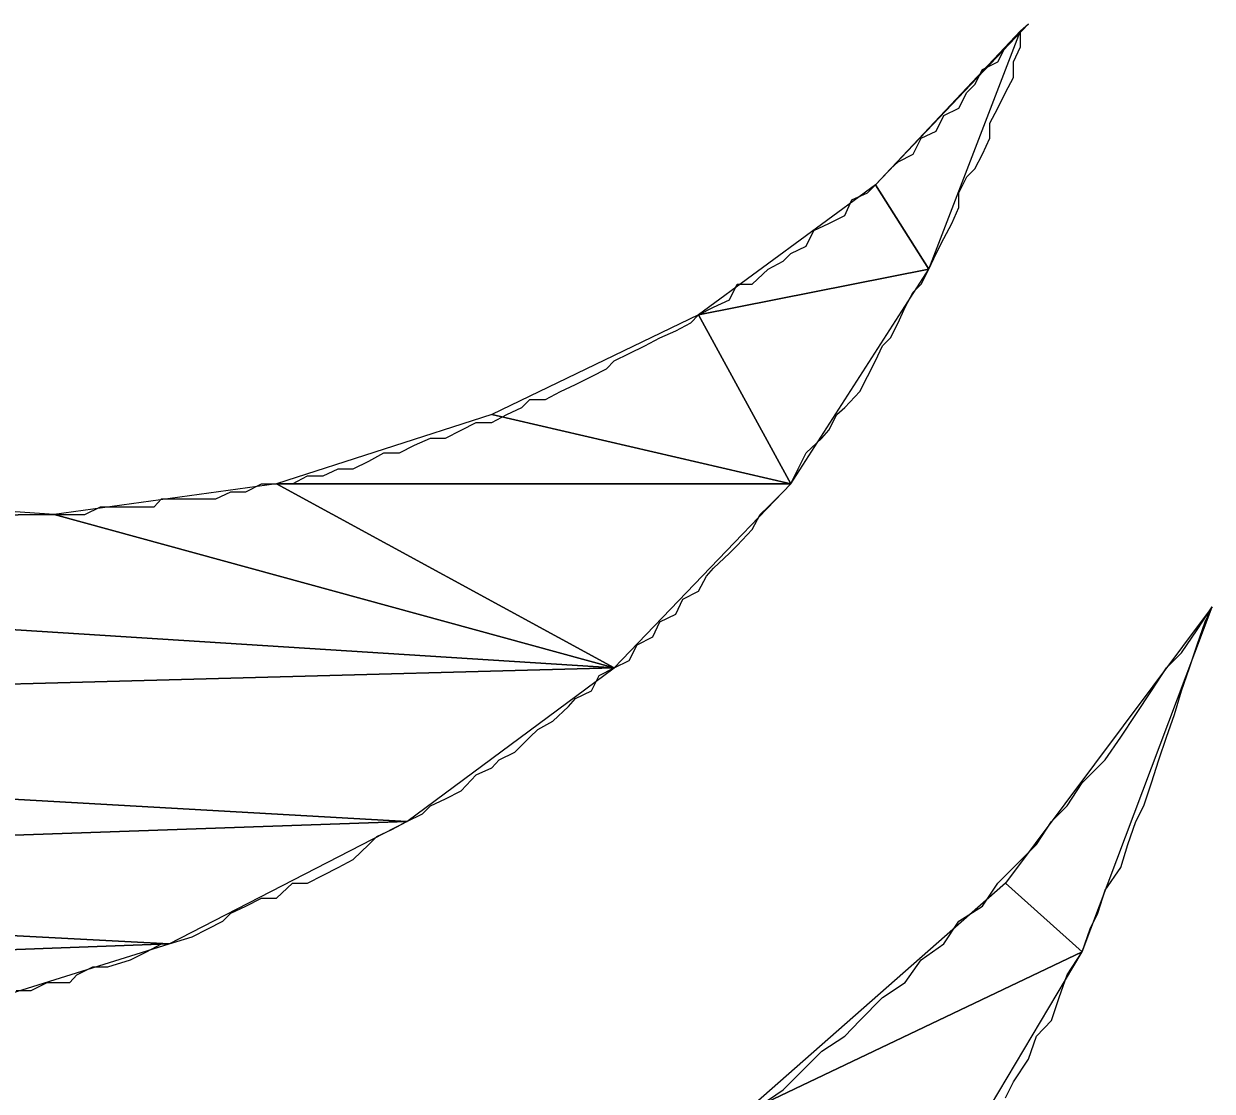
# Model space of a CAD drawing. Extents: x -495905 to -478420, y -1113297 to -1107716.
# Drawn here: x -494253.181 to -494251.644, y -1110712.833 to -1110711.453 of the extents above; entities that cross this region are included whole.
import ezdxf

# ---------------------------------------------------------------- set-up
doc = ezdxf.new("R2010")
doc.units = 0
doc.layers.add('legenda', color=7, linetype='Continuous')

msp = doc.modelspace()

# ---------------------------------------------------------------- linework, layer by layer
at = {"layer": 'legenda'}
msp.add_line((-494251.8919, -1110711.462), (-494251.8817, -1110711.4528), dxfattribs=at)
msp.add_line((-494251.8919, -1110711.462), (-494251.8817, -1110711.4528), dxfattribs=at)
for points in [[(-494252.3081, -1110711.8292), (-494252.2887, -1110711.819), (-494252.2683, -1110711.8098), (-494252.2581, -1110711.7894), (-494252.2387, -1110711.7894), (-494252.2183, -1110711.77), (-494252.1989, -1110711.7598), (-494252.1887, -1110711.7496), (-494252.1693, -1110711.7404), (-494252.1591, -1110711.72), (-494252.1397, -1110711.7108), (-494252.1193, -1110711.7006), (-494252.1101, -1110711.6802), (-494252.0897, -1110711.6712), (-494252.0795, -1110711.6608), (-494252.0601, -1110711.6404), (-494252.0501, -1110711.6314), (-494252.0307, -1110711.6212), (-494252.0205, -1110711.6008), (-494252.0011, -1110711.5916), (-494251.9909, -1110711.5712), (-494251.9715, -1110711.562), (-494251.9613, -1110711.5416), (-494251.9511, -1110711.5314), (-494251.9409, -1110711.512), (-494251.9215, -1110711.5018), (-494251.9113, -1110711.4824), (-494251.9011, -1110711.4722), (-494251.8817, -1110711.4528)], [(-494252.3081, -1110711.8292), (-494252.2887, -1110711.819), (-494252.2683, -1110711.8098), (-494252.2581, -1110711.7894), (-494252.2387, -1110711.7894), (-494252.2183, -1110711.77), (-494252.1989, -1110711.7598), (-494252.1887, -1110711.7496), (-494252.1693, -1110711.7404), (-494252.1591, -1110711.72), (-494252.1397, -1110711.7108), (-494252.1193, -1110711.7006), (-494252.1101, -1110711.6802), (-494252.0897, -1110711.6712), (-494252.0795, -1110711.6608), (-494252.0601, -1110711.6404), (-494252.0501, -1110711.6314), (-494252.0307, -1110711.6212), (-494252.0205, -1110711.6008), (-494252.0011, -1110711.5916), (-494251.9909, -1110711.5712), (-494251.9715, -1110711.562), (-494251.9613, -1110711.5416), (-494251.9511, -1110711.5314), (-494251.9409, -1110711.512), (-494251.9215, -1110711.5018), (-494251.9113, -1110711.4824), (-494251.9011, -1110711.4722), (-494251.8817, -1110711.4528)], [(-494252.1397, -1110711.9782), (-494252.1295, -1110711.9578), (-494252.1193, -1110711.9486), (-494252.0999, -1110711.9282), (-494252.0897, -1110711.9088), (-494252.0795, -1110711.8884), (-494252.0705, -1110711.869), (-494252.0601, -1110711.8588), (-494252.0501, -1110711.8394), (-494252.0409, -1110711.819), (-494252.0307, -1110711.7996), (-494252.0205, -1110711.7894), (-494252.0103, -1110711.77), (-494252.0011, -1110711.7496), (-494251.9909, -1110711.7302), (-494251.9807, -1110711.7108), (-494251.9715, -1110711.6904), (-494251.9715, -1110711.6712), (-494251.9613, -1110711.6508), (-494251.9511, -1110711.6404), (-494251.9409, -1110711.6212), (-494251.9317, -1110711.6008), (-494251.9317, -1110711.5814), (-494251.9215, -1110711.562), (-494251.9113, -1110711.5416), (-494251.9011, -1110711.5222), (-494251.9011, -1110711.5018), (-494251.8919, -1110711.4824), (-494251.8919, -1110711.462)], [(-494252.1397, -1110711.9782), (-494252.1295, -1110711.9578), (-494252.1193, -1110711.9486), (-494252.0999, -1110711.9282), (-494252.0897, -1110711.9088), (-494252.0795, -1110711.8884), (-494252.0705, -1110711.869), (-494252.0601, -1110711.8588), (-494252.0501, -1110711.8394), (-494252.0409, -1110711.819), (-494252.0307, -1110711.7996), (-494252.0205, -1110711.7894), (-494252.0103, -1110711.77), (-494252.0011, -1110711.7496), (-494251.9909, -1110711.7302), (-494251.9807, -1110711.7108), (-494251.9715, -1110711.6904), (-494251.9715, -1110711.6712), (-494251.9613, -1110711.6508), (-494251.9511, -1110711.6404), (-494251.9409, -1110711.6212), (-494251.9317, -1110711.6008), (-494251.9317, -1110711.5814), (-494251.9215, -1110711.562), (-494251.9113, -1110711.5416), (-494251.9011, -1110711.5222), (-494251.9011, -1110711.5018), (-494251.8919, -1110711.4824), (-494251.8919, -1110711.462)], [(-494253.1811, -1110712.0872), (-494253.1607, -1110712.0872), (-494253.1413, -1110712.0872), (-494253.1209, -1110712.0872), (-494253.1017, -1110712.0872), (-494253.0813, -1110712.077), (-494253.0619, -1110712.077), (-494253.0425, -1110712.077), (-494253.0119, -1110712.077), (-494253.0027, -1110712.0668), (-494252.9721, -1110712.0668), (-494252.9527, -1110712.0668), (-494252.9323, -1110712.0668), (-494252.9129, -1110712.0576), (-494252.8935, -1110712.0576), (-494252.8731, -1110712.0474), (-494252.8537, -1110712.0474), (-494252.8333, -1110712.0474), (-494252.8139, -1110712.0372), (-494252.7935, -1110712.0372), (-494252.7741, -1110712.028), (-494252.7549, -1110712.028), (-494252.7345, -1110712.018), (-494252.7151, -1110712.0076), (-494252.6947, -1110712.0076), (-494252.6753, -1110711.9976), (-494252.6549, -1110711.9884), (-494252.6355, -1110711.9884), (-494252.6151, -1110711.9782), (-494252.5957, -1110711.968), (-494252.5753, -1110711.968), (-494252.5559, -1110711.9578), (-494252.5365, -1110711.9486), (-494252.5263, -1110711.9384), (-494252.5059, -1110711.9384), (-494252.4865, -1110711.9282), (-494252.4671, -1110711.919), (-494252.4467, -1110711.9088), (-494252.4273, -1110711.8986), (-494252.4173, -1110711.8884), (-494252.3979, -1110711.8792), (-494252.3775, -1110711.869), (-494252.3581, -1110711.8588), (-494252.3377, -1110711.8496), (-494252.3183, -1110711.8394), (-494252.3081, -1110711.8292)], [(-494253.1811, -1110712.0872), (-494253.1607, -1110712.0872), (-494253.1413, -1110712.0872), (-494253.1209, -1110712.0872), (-494253.1017, -1110712.0872), (-494253.0813, -1110712.077), (-494253.0619, -1110712.077), (-494253.0425, -1110712.077), (-494253.0119, -1110712.077), (-494253.0027, -1110712.0668), (-494252.9721, -1110712.0668), (-494252.9527, -1110712.0668), (-494252.9323, -1110712.0668), (-494252.9129, -1110712.0576), (-494252.8935, -1110712.0576), (-494252.8731, -1110712.0474), (-494252.8537, -1110712.0474), (-494252.8333, -1110712.0474), (-494252.8139, -1110712.0372), (-494252.7935, -1110712.0372), (-494252.7741, -1110712.028), (-494252.7549, -1110712.028), (-494252.7345, -1110712.018), (-494252.7151, -1110712.0076), (-494252.6947, -1110712.0076), (-494252.6753, -1110711.9976), (-494252.6549, -1110711.9884), (-494252.6355, -1110711.9884), (-494252.6151, -1110711.9782), (-494252.5957, -1110711.968), (-494252.5753, -1110711.968), (-494252.5559, -1110711.9578), (-494252.5365, -1110711.9486), (-494252.5263, -1110711.9384), (-494252.5059, -1110711.9384), (-494252.4865, -1110711.9282), (-494252.4671, -1110711.919), (-494252.4467, -1110711.9088), (-494252.4273, -1110711.8986), (-494252.4173, -1110711.8884), (-494252.3979, -1110711.8792), (-494252.3775, -1110711.869), (-494252.3581, -1110711.8588), (-494252.3377, -1110711.8496), (-494252.3183, -1110711.8394), (-494252.3081, -1110711.8292)], [(-494253.1903, -1110712.7024), (-494253.1709, -1110712.7024), (-494253.1505, -1110712.6922), (-494253.1209, -1110712.6922), (-494253.1119, -1110712.682), (-494253.0915, -1110712.6718), (-494253.0721, -1110712.6718), (-494253.0425, -1110712.6626), (-494253.0221, -1110712.6524), (-494253.0027, -1110712.6422), (-494252.9925, -1110712.6422), (-494252.9629, -1110712.633), (-494252.9425, -1110712.6228), (-494252.9231, -1110712.6126), (-494252.9129, -1110712.6024), (-494252.8935, -1110712.5932), (-494252.8731, -1110712.583), (-494252.8537, -1110712.583), (-494252.8333, -1110712.5636), (-494252.8139, -1110712.5636), (-494252.7935, -1110712.5534), (-494252.7741, -1110712.5432), (-494252.7549, -1110712.533), (-494252.7345, -1110712.5136), (-494252.7243, -1110712.5034), (-494252.7049, -1110712.4942), (-494252.6855, -1110712.484), (-494252.6651, -1110712.4738), (-494252.6549, -1110712.4636), (-494252.6355, -1110712.4544), (-494252.6151, -1110712.4442), (-494252.5957, -1110712.4238), (-494252.5753, -1110712.4146), (-494252.5661, -1110712.4044), (-494252.5457, -1110712.3942), (-494252.5263, -1110712.3748), (-494252.5161, -1110712.3648), (-494252.4967, -1110712.3544), (-494252.4763, -1110712.3352), (-494252.4671, -1110712.325), (-494252.4467, -1110712.3148), (-494252.4365, -1110712.2954), (-494252.4173, -1110712.2852), (-494252.3979, -1110712.276), (-494252.3877, -1110712.2556), (-494252.3673, -1110712.2454), (-494252.3581, -1110712.226), (-494252.3377, -1110712.2158), (-494252.3285, -1110712.1964), (-494252.3081, -1110712.1862), (-494252.2979, -1110712.1668), (-494252.2887, -1110712.1566), (-494252.2683, -1110712.1372), (-494252.2581, -1110712.127), (-494252.2387, -1110712.1066), (-494252.2285, -1110712.0872), (-494252.2183, -1110712.077), (-494252.1989, -1110712.0576), (-494252.1887, -1110712.0474), (-494252.1795, -1110712.028), (-494252.1693, -1110712.0076), (-494252.1489, -1110711.9884), (-494252.1397, -1110711.9782)], [(-494253.1903, -1110712.7024), (-494253.1709, -1110712.7024), (-494253.1505, -1110712.6922), (-494253.1209, -1110712.6922), (-494253.1119, -1110712.682), (-494253.0915, -1110712.6718), (-494253.0721, -1110712.6718), (-494253.0425, -1110712.6626), (-494253.0221, -1110712.6524), (-494253.0027, -1110712.6422), (-494252.9925, -1110712.6422), (-494252.9629, -1110712.633), (-494252.9425, -1110712.6228), (-494252.9231, -1110712.6126), (-494252.9129, -1110712.6024), (-494252.8935, -1110712.5932), (-494252.8731, -1110712.583), (-494252.8537, -1110712.583), (-494252.8333, -1110712.5636), (-494252.8139, -1110712.5636), (-494252.7935, -1110712.5534), (-494252.7741, -1110712.5432), (-494252.7549, -1110712.533), (-494252.7345, -1110712.5136), (-494252.7243, -1110712.5034), (-494252.7049, -1110712.4942), (-494252.6855, -1110712.484), (-494252.6651, -1110712.4738), (-494252.6549, -1110712.4636), (-494252.6355, -1110712.4544), (-494252.6151, -1110712.4442), (-494252.5957, -1110712.4238), (-494252.5753, -1110712.4146), (-494252.5661, -1110712.4044), (-494252.5457, -1110712.3942), (-494252.5263, -1110712.3748), (-494252.5161, -1110712.3648), (-494252.4967, -1110712.3544), (-494252.4763, -1110712.3352), (-494252.4671, -1110712.325), (-494252.4467, -1110712.3148), (-494252.4365, -1110712.2954), (-494252.4173, -1110712.2852), (-494252.3979, -1110712.276), (-494252.3877, -1110712.2556), (-494252.3673, -1110712.2454), (-494252.3581, -1110712.226), (-494252.3377, -1110712.2158), (-494252.3285, -1110712.1964), (-494252.3081, -1110712.1862), (-494252.2979, -1110712.1668), (-494252.2887, -1110712.1566), (-494252.2683, -1110712.1372), (-494252.2581, -1110712.127), (-494252.2387, -1110712.1066), (-494252.2285, -1110712.0872), (-494252.2183, -1110712.077), (-494252.1989, -1110712.0576), (-494252.1887, -1110712.0474), (-494252.1795, -1110712.028), (-494252.1693, -1110712.0076), (-494252.1489, -1110711.9884), (-494252.1397, -1110711.9782)], [(-494252.2285, -1110712.8512), (-494252.1989, -1110712.8308), (-494252.1795, -1110712.8114), (-494252.1489, -1110712.7808), (-494252.1193, -1110712.7614), (-494252.0999, -1110712.741), (-494252.0705, -1110712.7116), (-494252.0409, -1110712.6922), (-494252.0205, -1110712.6626), (-494251.9909, -1110712.6422), (-494251.9715, -1110712.6126), (-494251.9409, -1110712.5932), (-494251.9215, -1110712.5636), (-494251.9011, -1110712.5432), (-494251.8715, -1110712.5136), (-494251.8521, -1110712.484), (-494251.8317, -1110712.4636), (-494251.8123, -1110712.434), (-494251.7827, -1110712.4044), (-494251.7623, -1110712.3748), (-494251.7429, -1110712.3454), (-494251.7225, -1110712.3148), (-494251.7033, -1110712.2852), (-494251.6839, -1110712.2658), (-494251.6635, -1110712.2362), (-494251.6441, -1110712.2066)], [(-494252.2285, -1110712.8512), (-494252.1989, -1110712.8308), (-494252.1795, -1110712.8114), (-494252.1489, -1110712.7808), (-494252.1193, -1110712.7614), (-494252.0999, -1110712.741), (-494252.0705, -1110712.7116), (-494252.0409, -1110712.6922), (-494252.0205, -1110712.6626), (-494251.9909, -1110712.6422), (-494251.9715, -1110712.6126), (-494251.9409, -1110712.5932), (-494251.9215, -1110712.5636), (-494251.9011, -1110712.5432), (-494251.8715, -1110712.5136), (-494251.8521, -1110712.484), (-494251.8317, -1110712.4636), (-494251.8123, -1110712.434), (-494251.7827, -1110712.4044), (-494251.7623, -1110712.3748), (-494251.7429, -1110712.3454), (-494251.7225, -1110712.3148), (-494251.7033, -1110712.2852), (-494251.6839, -1110712.2658), (-494251.6635, -1110712.2362), (-494251.6441, -1110712.2066)], [(-494251.9113, -1110712.841), (-494251.9011, -1110712.8206), (-494251.8817, -1110712.791), (-494251.8715, -1110712.7614), (-494251.8521, -1110712.741), (-494251.8419, -1110712.7116), (-494251.8317, -1110712.682), (-494251.8123, -1110712.6524), (-494251.8021, -1110712.6228), (-494251.7919, -1110712.6024), (-494251.7827, -1110712.5728), (-494251.7623, -1110712.5432), (-494251.7531, -1110712.5136), (-494251.7429, -1110712.484), (-494251.7327, -1110712.4636), (-494251.7225, -1110712.434), (-494251.7133, -1110712.4044), (-494251.7033, -1110712.3748), (-494251.6929, -1110712.3454), (-494251.6839, -1110712.3148), (-494251.6737, -1110712.2852), (-494251.6635, -1110712.2556), (-494251.6533, -1110712.226), (-494251.6441, -1110712.2066)], [(-494251.9113, -1110712.841), (-494251.9011, -1110712.8206), (-494251.8817, -1110712.791), (-494251.8715, -1110712.7614), (-494251.8521, -1110712.741), (-494251.8419, -1110712.7116), (-494251.8317, -1110712.682), (-494251.8123, -1110712.6524), (-494251.8021, -1110712.6228), (-494251.7919, -1110712.6024), (-494251.7827, -1110712.5728), (-494251.7623, -1110712.5432), (-494251.7531, -1110712.5136), (-494251.7429, -1110712.484), (-494251.7327, -1110712.4636), (-494251.7225, -1110712.434), (-494251.7133, -1110712.4044), (-494251.7033, -1110712.3748), (-494251.6929, -1110712.3454), (-494251.6839, -1110712.3148), (-494251.6737, -1110712.2852), (-494251.6635, -1110712.2556), (-494251.6533, -1110712.226), (-494251.6441, -1110712.2066)]]:
    msp.add_lwpolyline(points, dxfattribs=at)
for points in [[(-494251.8817, -1110711.4528), (-494252.0795, -1110711.6608), (-494251.8919, -1110711.462)], [(-494251.8817, -1110711.4528), (-494252.0795, -1110711.6608), (-494251.8919, -1110711.462)], [(-494251.8919, -1110711.462), (-494252.0795, -1110711.6608), (-494252.0103, -1110711.77)], [(-494251.8919, -1110711.462), (-494252.0795, -1110711.6608), (-494252.0103, -1110711.77)], [(-494252.0795, -1110711.6608), (-494252.3081, -1110711.8292), (-494252.0103, -1110711.77)], [(-494252.0795, -1110711.6608), (-494252.3081, -1110711.8292), (-494252.0103, -1110711.77)], [(-494252.0103, -1110711.77), (-494252.3081, -1110711.8292), (-494252.1887, -1110712.0474)], [(-494252.0103, -1110711.77), (-494252.3081, -1110711.8292), (-494252.1887, -1110712.0474)], [(-494252.3081, -1110711.8292), (-494252.5753, -1110711.9578), (-494252.1887, -1110712.0474)], [(-494252.3081, -1110711.8292), (-494252.5753, -1110711.9578), (-494252.1887, -1110712.0474)], [(-494252.5753, -1110711.9578), (-494252.8537, -1110712.0474), (-494252.1887, -1110712.0474)], [(-494252.5753, -1110711.9578), (-494252.8537, -1110712.0474), (-494252.1887, -1110712.0474)], [(-494252.8537, -1110712.0474), (-494253.1413, -1110712.0872), (-494252.4173, -1110712.2852)], [(-494252.8537, -1110712.0474), (-494253.1413, -1110712.0872), (-494252.4173, -1110712.2852)], [(-494252.1887, -1110712.0474), (-494252.8537, -1110712.0474), (-494252.4173, -1110712.2852)], [(-494252.1887, -1110712.0474), (-494252.8537, -1110712.0474), (-494252.4173, -1110712.2852)], [(-494253.4383, -1110712.0668), (-494255.2335, -1110712.1066), (-494253.1413, -1110712.0872)], [(-494253.4383, -1110712.0668), (-494255.2335, -1110712.1066), (-494253.1413, -1110712.0872)], [(-494253.1413, -1110712.0872), (-494255.2335, -1110712.1066), (-494252.4173, -1110712.2852)], [(-494253.1413, -1110712.0872), (-494255.2335, -1110712.1066), (-494252.4173, -1110712.2852)], [(-494255.2335, -1110712.1066), (-494254.9753, -1110712.3544), (-494252.4173, -1110712.2852)], [(-494255.2335, -1110712.1066), (-494254.9753, -1110712.3544), (-494252.4173, -1110712.2852)], [(-494251.6441, -1110712.2066), (-494251.9113, -1110712.5636), (-494251.8123, -1110712.6524)], [(-494251.6441, -1110712.2066), (-494251.9113, -1110712.5636), (-494251.8123, -1110712.6524)], [(-494252.4173, -1110712.2852), (-494254.9753, -1110712.3544), (-494252.6855, -1110712.484)], [(-494252.4173, -1110712.2852), (-494254.9753, -1110712.3544), (-494252.6855, -1110712.484)], [(-494254.9753, -1110712.3544), (-494254.6785, -1110712.5534), (-494252.6855, -1110712.484)], [(-494254.9753, -1110712.3544), (-494254.6785, -1110712.5534), (-494252.6855, -1110712.484)], [(-494252.6855, -1110712.484), (-494254.6785, -1110712.5534), (-494252.9925, -1110712.6422)], [(-494252.6855, -1110712.484), (-494254.6785, -1110712.5534), (-494252.9925, -1110712.6422)], [(-494254.6785, -1110712.5534), (-494254.3409, -1110712.6922), (-494252.9925, -1110712.6422)], [(-494254.6785, -1110712.5534), (-494254.3409, -1110712.6922), (-494252.9925, -1110712.6422)], [(-494251.9113, -1110712.5636), (-494252.2489, -1110712.8604), (-494251.8123, -1110712.6524)], [(-494251.9113, -1110712.5636), (-494252.2489, -1110712.8604), (-494251.8123, -1110712.6524)], [(-494252.9925, -1110712.6422), (-494254.3409, -1110712.6922), (-494253.3097, -1110712.741)], [(-494252.9925, -1110712.6422), (-494254.3409, -1110712.6922), (-494253.3097, -1110712.741)], [(-494251.8123, -1110712.6524), (-494252.2489, -1110712.8604), (-494252.0601, -1110713.0684)], [(-494251.8123, -1110712.6524), (-494252.2489, -1110712.8604), (-494252.0601, -1110713.0684)]]:
    msp.add_lwpolyline(points, close=True, dxfattribs=at)

doc.saveas('drawing.dxf')
